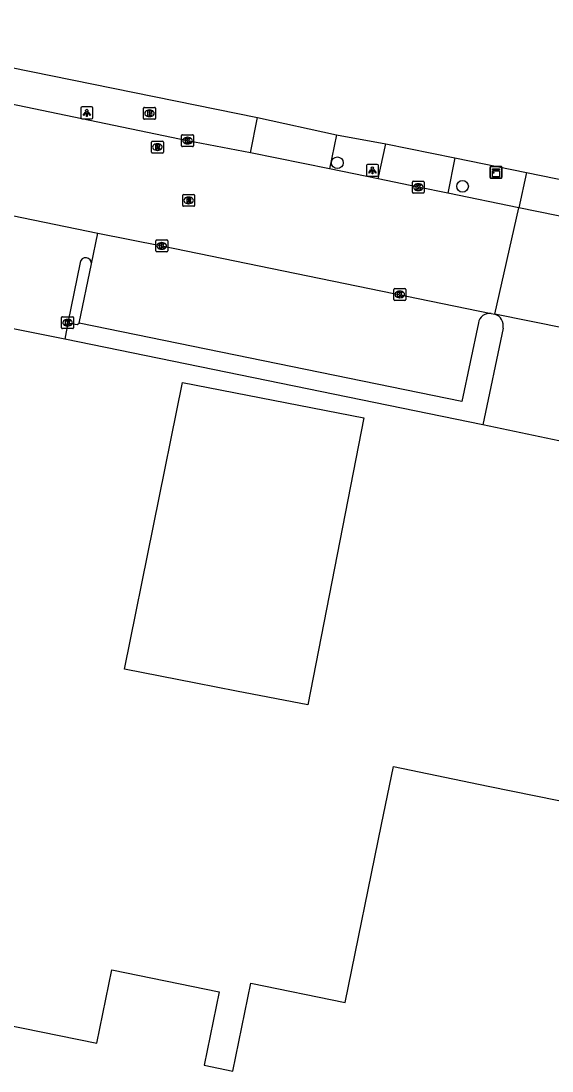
# Model space of a CAD drawing. Extents: x 157692 to 159670, y 381454 to 383289.
# Drawn here: x 158845.7 to 158890.3, y 382205 to 382293.3 of the extents above; entities that cross this region are included whole.
import ezdxf

# ---------------------------------------------------------------- set-up
doc = ezdxf.new("R2010")
doc.units = 0
for name, color, linetype in [('IMGEO_Boom', 7, 'Continuous'), ('IMGEO_Brandkraan', 7, 'Continuous'), ('IMGEO_Kast', 7, 'Continuous'), ('IMGEO_Kolk', 7, 'Continuous'), ('IMGEO_Lichtpunt', 7, 'Continuous'), ('IMGEO_Pand', 7, 'Continuous'), ('IMGEO_Parkeervlak_open', 7, 'Continuous'), ('IMGEO_Rijbaan_lokaal_open', 7, 'Continuous'), ('IMGEO_Rioolput', 7, 'Continuous'), ('IMGEO_Voetpad_open', 7, 'Continuous')]:
    doc.layers.add(name, color=color, linetype=linetype)

msp = doc.modelspace()

# ---------------------------------------------------------------- linework, layer by layer
at = {"layer": 'IMGEO_Boom'}
for centre in [(158872.265, 382281.363), (158882.784, 382279.381)]:
    msp.add_circle(centre, 0.489, dxfattribs=at)
at = {"layer": 'IMGEO_Brandkraan'}
for p, q in [((158856.054, 382286.02), (158856.906, 382286.02)), ((158855.979, 382285.094), (158855.979, 382285.946)), ((158856.49, 382285.24), (158856.465, 382285.24)), ((158856.467, 382285.8), (158856.492, 382285.8)), ((158856.98, 382285.946), (158856.98, 382285.094)), ((158856.906, 382285.02), (158856.054, 382285.02))]:
    msp.add_line(p, q, dxfattribs=at)
for points in [[(158856.054, 382286.02), (158856.906, 382286.02)], [(158855.979, 382285.094), (158855.979, 382285.946)], [(158856.327, 382285.72), (158856.327, 382285.32), (158856.54, 382285.32)], [(158856.558, 382285.72), (158856.327, 382285.72)], [(158856.506, 382285.639), (158856.452, 382285.639), (158856.452, 382285.563)], [(158856.452, 382285.563), (158856.505, 382285.563)], [(158856.514, 382285.487), (158856.452, 382285.487), (158856.452, 382285.406)], [(158856.452, 382285.406), (158856.514, 382285.406)], [(158856.98, 382285.946), (158856.98, 382285.094)], [(158856.906, 382285.02), (158856.054, 382285.02)]]:
    msp.add_lwpolyline(points, dxfattribs=at)
for centre, radius, start, end in [((158856.056, 382285.944), 0.0765, 91.55205, 178.44795), ((158856.056, 382285.944), 0.0765, 91.55205, 178.44795), ((158856.904, 382285.944), 0.0765, 1.55205, 88.44795), ((158856.904, 382285.944), 0.0765, 1.55205, 88.44795), ((158856.507, 382285.601), 0.0379, 267.82845, 90.93552), ((158856.515, 382285.446), 0.0404, 269.87594, 90.50774), ((158856.546, 382285.571), 0.251, 268.66757, 293.53466), ((158856.562, 382285.575), 0.145, 59.4692, 91.53667), ((158856.587, 382285.622), 0.0922, 285.51372, 58.15012), ((158856.592, 382285.43), 0.105, 301.31148, 78.98903), ((158856.056, 382285.096), 0.0765, 181.55205, 268.44795), ((158856.056, 382285.096), 0.0765, 181.55205, 268.44795), ((158856.904, 382285.096), 0.0765, 271.55205, 358.44795), ((158856.904, 382285.096), 0.0765, 271.55205, 358.44795)]:
    msp.add_arc(centre, radius, start, end, dxfattribs=at)
for centre, major_axis, ratio, start_param, end_param in [((158856.466, 382285.52), (-0.387, 0.002), 0.722429, 4.712389, 7.853982), ((158856.491, 382285.52), (-0.39, 0.002), 0.717154, 1.570796, 4.712389)]:
    msp.add_ellipse(centre, major_axis=major_axis, ratio=ratio, start_param=start_param, end_param=end_param, dxfattribs=at)
at = {"layer": 'IMGEO_Kast'}
for p, q in [((158885.096, 382280.132), (158885.096, 382280.973)), ((158885.096, 382280.973), (158885.096, 382280.132)), ((158885.171, 382281.057), (158886.012, 382281.057)), ((158886.012, 382281.057), (158885.171, 382281.057)), ((158886.096, 382280.982), (158886.096, 382280.141)), ((158886.096, 382280.141), (158886.096, 382280.982)), ((158886.021, 382280.057), (158885.18, 382280.057)), ((158885.18, 382280.057), (158886.021, 382280.057))]:
    msp.add_line(p, q, dxfattribs=at)
for points in [[(158885.291, 382280.847), (158885.891, 382280.847), (158885.891, 382280.762), (158885.291, 382280.762), (158885.291, 382280.847)], [(158885.291, 382280.672), (158885.891, 382280.672), (158885.891, 382280.183), (158885.291, 382280.183), (158885.291, 382280.672)]]:
    msp.add_lwpolyline(points, dxfattribs=at)
msp.add_circle((158885.375, 382280.521), 0.0377, dxfattribs=at)
for centre, start, end in [((158885.174, 382280.979), 92.4484, 184.28452), ((158885.174, 382280.979), 92.4484, 184.28452), ((158886.018, 382280.979), 2.4484, 94.28452), ((158886.018, 382280.979), 2.4484, 94.28452), ((158885.174, 382280.135), 182.4484, 274.28452), ((158885.174, 382280.135), 182.4484, 274.28452), ((158886.018, 382280.135), 272.4484, 4.28452), ((158886.018, 382280.135), 272.4484, 4.28452)]:
    msp.add_arc(centre, 0.0779, start, end, dxfattribs=at)
at = {"layer": 'IMGEO_Kolk'}
for p, q in [((158859.18, 382282.796), (158859.18, 382283.648)), ((158859.255, 382283.722), (158860.107, 382283.722)), ((158859.668, 382283.502), (158859.693, 382283.502)), ((158860.181, 382283.648), (158860.181, 382282.796)), ((158860.107, 382282.722), (158859.255, 382282.722)), ((158859.691, 382282.942), (158859.666, 382282.942)), ((158878.642, 382279.81), (158879.494, 382279.81)), ((158878.567, 382278.884), (158878.567, 382279.736)), ((158879.078, 382279.03), (158879.053, 382279.03)), ((158879.055, 382279.59), (158879.08, 382279.59)), ((158879.568, 382279.736), (158879.568, 382278.884)), ((158879.494, 382278.81), (158878.642, 382278.81)), ((158857.008, 382273.946), (158857.008, 382274.798)), ((158857.083, 382274.872), (158857.935, 382274.872)), ((158857.496, 382274.652), (158857.521, 382274.652)), ((158858.009, 382274.798), (158858.009, 382273.946)), ((158857.935, 382273.872), (158857.083, 382273.872)), ((158857.519, 382274.092), (158857.494, 382274.092)), ((158877.012, 382269.864), (158877.012, 382270.716)), ((158877.087, 382270.79), (158877.939, 382270.79)), ((158877.5, 382270.57), (158877.525, 382270.57)), ((158878.013, 382270.716), (158878.013, 382269.864)), ((158877.939, 382269.79), (158877.087, 382269.79)), ((158877.523, 382270.01), (158877.498, 382270.01)), ((158849.1, 382267.49), (158849.1, 382268.342)), ((158849.175, 382268.416), (158850.027, 382268.416)), ((158850.101, 382268.342), (158850.101, 382267.49)), ((158849.611, 382267.636), (158849.586, 382267.636)), ((158849.588, 382268.196), (158849.613, 382268.196)), ((158850.027, 382267.416), (158849.175, 382267.416))]:
    msp.add_line(p, q, dxfattribs=at)
for points in [[(158859.18, 382282.796), (158859.18, 382283.648)], [(158859.255, 382283.722), (158860.107, 382283.722)], [(158859.501, 382283.422), (158859.624, 382283.422), (158859.624, 382283.271), (158859.754, 382283.422), (158859.918, 382283.422), (158859.772, 382283.271), (158859.925, 382283.022), (158859.773, 382283.022), (158859.688, 382283.186), (158859.624, 382283.119), (158859.624, 382283.022), (158859.501, 382283.022), (158859.501, 382283.422)], [(158860.181, 382283.648), (158860.181, 382282.796)], [(158860.107, 382282.722), (158859.255, 382282.722)], [(158878.642, 382279.81), (158879.494, 382279.81)], [(158878.567, 382278.884), (158878.567, 382279.736)], [(158878.888, 382279.51), (158879.011, 382279.51), (158879.011, 382279.359), (158879.141, 382279.51), (158879.305, 382279.51), (158879.159, 382279.359), (158879.312, 382279.11), (158879.16, 382279.11), (158879.075, 382279.274), (158879.011, 382279.207), (158879.011, 382279.11), (158878.888, 382279.11), (158878.888, 382279.51)], [(158879.568, 382279.736), (158879.568, 382278.884)], [(158879.494, 382278.81), (158878.642, 382278.81)], [(158857.008, 382273.946), (158857.008, 382274.798)], [(158857.083, 382274.872), (158857.935, 382274.872)], [(158857.329, 382274.572), (158857.452, 382274.572), (158857.452, 382274.421), (158857.582, 382274.572), (158857.746, 382274.572), (158857.6, 382274.421), (158857.753, 382274.172), (158857.601, 382274.172), (158857.516, 382274.336), (158857.452, 382274.269), (158857.452, 382274.172), (158857.329, 382274.172), (158857.329, 382274.572)], [(158858.009, 382274.798), (158858.009, 382273.946)], [(158857.935, 382273.872), (158857.083, 382273.872)], [(158877.012, 382269.864), (158877.012, 382270.716)], [(158877.087, 382270.79), (158877.939, 382270.79)], [(158877.333, 382270.49), (158877.456, 382270.49), (158877.456, 382270.339), (158877.586, 382270.49), (158877.75, 382270.49), (158877.604, 382270.339), (158877.757, 382270.09), (158877.605, 382270.09), (158877.52, 382270.254), (158877.456, 382270.187), (158877.456, 382270.09), (158877.333, 382270.09), (158877.333, 382270.49)], [(158878.013, 382270.716), (158878.013, 382269.864)], [(158877.939, 382269.79), (158877.087, 382269.79)], [(158849.1, 382267.49), (158849.1, 382268.342)], [(158849.175, 382268.416), (158850.027, 382268.416)], [(158850.101, 382268.342), (158850.101, 382267.49)], [(158849.421, 382268.116), (158849.544, 382268.116), (158849.544, 382267.965), (158849.674, 382268.116), (158849.838, 382268.116), (158849.692, 382267.965), (158849.845, 382267.716), (158849.693, 382267.716), (158849.608, 382267.88), (158849.544, 382267.813), (158849.544, 382267.716), (158849.421, 382267.716), (158849.421, 382268.116)], [(158850.027, 382267.416), (158849.175, 382267.416)]]:
    msp.add_lwpolyline(points, dxfattribs=at)
for centre, start, end in [((158859.257, 382283.646), 91.55205, 178.44795), ((158859.257, 382283.646), 91.55205, 178.44795), ((158860.105, 382283.646), 1.55205, 88.44795), ((158860.105, 382283.646), 1.55205, 88.44795), ((158859.257, 382282.798), 181.55205, 268.44795), ((158859.257, 382282.798), 181.55205, 268.44795), ((158860.105, 382282.798), 271.55205, 358.44795), ((158860.105, 382282.798), 271.55205, 358.44795), ((158878.644, 382279.734), 91.55205, 178.44795), ((158878.644, 382279.734), 91.55205, 178.44795), ((158879.492, 382279.734), 1.55205, 88.44795), ((158879.492, 382279.734), 1.55205, 88.44795), ((158878.644, 382278.886), 181.55205, 268.44795), ((158878.644, 382278.886), 181.55205, 268.44795), ((158879.492, 382278.886), 271.55205, 358.44795), ((158879.492, 382278.886), 271.55205, 358.44795), ((158857.085, 382274.796), 91.55205, 178.44795), ((158857.085, 382274.796), 91.55205, 178.44795), ((158857.933, 382274.796), 1.55205, 88.44795), ((158857.933, 382274.796), 1.55205, 88.44795), ((158857.085, 382273.948), 181.55205, 268.44795), ((158857.085, 382273.948), 181.55205, 268.44795), ((158857.933, 382273.948), 271.55205, 358.44795), ((158857.933, 382273.948), 271.55205, 358.44795), ((158877.089, 382270.714), 91.55205, 178.44795), ((158877.089, 382270.714), 91.55205, 178.44795), ((158877.937, 382270.714), 1.55205, 88.44795), ((158877.937, 382270.714), 1.55205, 88.44795), ((158877.089, 382269.866), 181.55205, 268.44795), ((158877.089, 382269.866), 181.55205, 268.44795), ((158877.937, 382269.866), 271.55205, 358.44795), ((158877.937, 382269.866), 271.55205, 358.44795), ((158849.177, 382268.34), 91.55205, 178.44795), ((158849.177, 382268.34), 91.55205, 178.44795), ((158850.025, 382268.34), 1.55205, 88.44795), ((158850.025, 382268.34), 1.55205, 88.44795), ((158849.177, 382267.492), 181.55205, 268.44795), ((158849.177, 382267.492), 181.55205, 268.44795), ((158850.025, 382267.492), 271.55205, 358.44795), ((158850.025, 382267.492), 271.55205, 358.44795)]:
    msp.add_arc(centre, 0.0765, start, end, dxfattribs=at)
for centre, major_axis, ratio, start_param, end_param in [((158859.667, 382283.222), (-0.387, 0.002), 0.722429, 4.712389, 7.853982), ((158859.692, 382283.222), (-0.39, 0.002), 0.717154, 1.570796, 4.712389), ((158879.054, 382279.31), (-0.387, 0.002), 0.722429, 4.712389, 7.853982), ((158879.079, 382279.31), (-0.39, 0.002), 0.717154, 1.570796, 4.712389), ((158857.495, 382274.372), (-0.387, 0.002), 0.722429, 4.712389, 7.853982), ((158857.52, 382274.372), (-0.39, 0.002), 0.717154, 1.570796, 4.712389), ((158877.499, 382270.29), (-0.387, 0.002), 0.722429, 4.712389, 7.853982), ((158877.524, 382270.29), (-0.39, 0.002), 0.717154, 1.570796, 4.712389), ((158849.587, 382267.916), (-0.387, 0.002), 0.722429, 4.712389, 7.853982), ((158849.612, 382267.916), (-0.39, 0.002), 0.717154, 1.570796, 4.712389)]:
    msp.add_ellipse(centre, major_axis=major_axis, ratio=ratio, start_param=start_param, end_param=end_param, dxfattribs=at)
at = {"layer": 'IMGEO_Lichtpunt'}
for p, q in [((158851.618, 382286.054), (158850.81, 382286.054)), ((158851.618, 382286.054), (158850.81, 382286.054)), ((158850.716, 382285.959), (158850.716, 382285.152)), ((158850.716, 382285.959), (158850.716, 382285.152)), ((158851.712, 382285.152), (158851.712, 382285.959)), ((158851.712, 382285.152), (158851.712, 382285.959)), ((158850.81, 382285.058), (158851.618, 382285.058)), ((158850.81, 382285.058), (158851.618, 382285.058)), ((158874.719, 382281.124), (158874.719, 382280.317)), ((158874.719, 382281.124), (158874.719, 382280.317)), ((158875.621, 382281.219), (158874.813, 382281.219)), ((158875.621, 382281.219), (158874.813, 382281.219)), ((158875.715, 382280.317), (158875.715, 382281.124)), ((158875.715, 382280.317), (158875.715, 382281.124)), ((158874.813, 382280.223), (158875.621, 382280.223)), ((158874.813, 382280.223), (158875.621, 382280.223))]:
    msp.add_line(p, q, dxfattribs=at)
for points in [[(158851.09, 382285.623), (158851.129, 382285.595), (158850.941, 382285.333), (158850.903, 382285.36), (158851.09, 382285.623)], [(158851.192, 382285.575), (158851.239, 382285.575), (158851.239, 382285.253), (158851.192, 382285.253), (158851.192, 382285.575)], [(158851.302, 382285.595), (158851.34, 382285.622), (158851.527, 382285.36), (158851.488, 382285.332), (158851.302, 382285.595)], [(158875.093, 382280.788), (158875.132, 382280.76), (158874.944, 382280.498), (158874.906, 382280.525), (158875.093, 382280.788)], [(158875.195, 382280.74), (158875.242, 382280.74), (158875.242, 382280.418), (158875.195, 382280.418), (158875.195, 382280.74)], [(158875.305, 382280.76), (158875.343, 382280.787), (158875.53, 382280.525), (158875.491, 382280.497), (158875.305, 382280.76)]]:
    msp.add_lwpolyline(points, dxfattribs=at)
for centre in [(158851.215, 382285.757), (158875.218, 382280.922)]:
    msp.add_circle(centre, 0.0994, dxfattribs=at)
for centre, start, end in [((158850.81, 382285.959), 90, 180), ((158850.81, 382285.959), 90, 180), ((158851.618, 382285.959), 0, 90), ((158851.618, 382285.959), 0, 90), ((158850.81, 382285.152), 180, 270), ((158850.81, 382285.152), 180, 270), ((158851.618, 382285.152), 270, 0), ((158851.618, 382285.152), 270, 360), ((158874.813, 382281.124), 90, 180), ((158874.813, 382281.124), 90, 180), ((158875.621, 382281.124), 0, 90), ((158875.621, 382281.124), 0, 90), ((158874.813, 382280.317), 180, 270), ((158874.813, 382280.317), 180, 270), ((158875.621, 382280.317), 270, 0), ((158875.621, 382280.317), 270, 360)]:
    msp.add_arc(centre, 0.0946, start, end, dxfattribs=at)
at = {"layer": 'IMGEO_Pand'}
for points in [[(158859.265, 382262.892), (158874.499, 382259.928), (158869.799, 382235.774), (158863.792, 382236.943), (158860.368, 382237.609), (158854.39, 382238.772), (158859.265, 382262.892)], [(158844.223, 382208.94), (158852.051, 382207.335), (158853.313, 382213.488), (158862.346, 382211.636), (158861.085, 382205.483), (158863.475, 382204.993), (158864.987, 382212.384), (158872.923, 382210.762), (158875.982, 382225.713), (158876.983, 382230.611), (158884.938, 382228.955), (158892.817, 382227.34)]]:
    msp.add_lwpolyline(points, dxfattribs=at)
at = {"layer": 'IMGEO_Parkeervlak_open'}
msp.add_lwpolyline([(158850.582, 382267.867), (158851.612, 382272.861)], dxfattribs=at)
at = {"layer": 'IMGEO_Rijbaan_lokaal_open'}
for points in [[(158864.974, 382282.191), (158859.681, 382283.22), (158840.554, 382287.183), (158825.094, 382290.327)], [(158871.601, 382280.844), (158864.974, 382282.191)], [(158875.708, 382280.006), (158871.601, 382280.844)], [(158881.546, 382278.809), (158879.068, 382279.311), (158875.708, 382280.006)], [(158887.523, 382277.583), (158881.546, 382278.809)], [(158885.487, 382268.627), (158887.523, 382277.583)], [(158987.436, 382257.113), (158953.856, 382263.893), (158917.195, 382271.505), (158898.672, 382275.307), (158887.523, 382277.583)], [(158844.942, 382276.94), (158852.145, 382275.448)], [(158852.145, 382275.448), (158857.509, 382274.37), (158885.195, 382268.684)], [(158885.195, 382268.684), (158885.487, 382268.627)], [(158894.522, 382266.807), (158885.487, 382268.627)]]:
    msp.add_lwpolyline(points, dxfattribs=at)
at = {"layer": 'IMGEO_Rioolput'}
for p, q in [((158856.643, 382282.256), (158856.643, 382283.108)), ((158856.718, 382283.182), (158857.57, 382283.182)), ((158857.131, 382282.962), (158857.156, 382282.962)), ((158857.644, 382283.108), (158857.644, 382282.256)), ((158857.57, 382282.182), (158856.718, 382282.182)), ((158857.154, 382282.402), (158857.129, 382282.402)), ((158859.272, 382277.775), (158859.272, 382278.627)), ((158859.347, 382278.701), (158860.199, 382278.701)), ((158859.76, 382278.481), (158859.785, 382278.481)), ((158860.273, 382278.627), (158860.273, 382277.775)), ((158860.199, 382277.701), (158859.347, 382277.701)), ((158859.783, 382277.921), (158859.758, 382277.921))]:
    msp.add_line(p, q, dxfattribs=at)
for points in [[(158856.643, 382282.256), (158856.643, 382283.108)], [(158856.718, 382283.182), (158857.57, 382283.182)], [(158857.232, 382282.88), (158856.98, 382282.882), (158856.98, 382282.482)], [(158856.98, 382282.482), (158857.104, 382282.482), (158857.104, 382282.644), (158857.115, 382282.644)], [(158857.158, 382282.801), (158857.104, 382282.801), (158857.104, 382282.72)], [(158857.104, 382282.72), (158857.156, 382282.72)], [(158857.162, 382282.615), (158857.233, 382282.482), (158857.373, 382282.482), (158857.308, 382282.608)], [(158857.644, 382283.108), (158857.644, 382282.256)], [(158857.57, 382282.182), (158856.718, 382282.182)], [(158859.272, 382277.775), (158859.272, 382278.627)], [(158859.347, 382278.701), (158860.199, 382278.701)], [(158859.861, 382278.399), (158859.609, 382278.401), (158859.609, 382278.001)], [(158859.609, 382278.001), (158859.733, 382278.001), (158859.733, 382278.163), (158859.744, 382278.163)], [(158859.787, 382278.32), (158859.733, 382278.32), (158859.733, 382278.239)], [(158859.733, 382278.239), (158859.785, 382278.239)], [(158859.791, 382278.134), (158859.862, 382278.001), (158860.002, 382278.001), (158859.937, 382278.127)], [(158860.273, 382278.627), (158860.273, 382277.775)], [(158860.199, 382277.701), (158859.347, 382277.701)]]:
    msp.add_lwpolyline(points, dxfattribs=at)
for centre, radius, start, end in [((158856.72, 382283.106), 0.0765, 91.55205, 178.44795), ((158856.72, 382283.106), 0.0765, 91.55205, 178.44795), ((158857.114, 382282.591), 0.0533, 26.02933, 88.69889), ((158857.14, 382282.909), 0.19, 274.7715, 282.96867), ((158857.164, 382282.705), 0.0964, 77.00612, 93.18647), ((158857.178, 382282.762), 0.0378, 276.66336, 79.67722), ((158857.231, 382282.77), 0.109, 350.36119, 89.41601), ((158857.229, 382282.77), 0.112, 277.58423, 350.98172), ((158857.213, 382282.555), 0.108, 29.51342, 73.79051), ((158857.568, 382283.106), 0.0765, 1.55205, 88.44795), ((158857.568, 382283.106), 0.0765, 1.55205, 88.44795), ((158856.72, 382282.258), 0.0765, 181.55205, 268.44795), ((158856.72, 382282.258), 0.0765, 181.55205, 268.44795), ((158857.568, 382282.258), 0.0765, 271.55205, 358.44795), ((158857.568, 382282.258), 0.0765, 271.55205, 358.44795), ((158859.349, 382278.625), 0.0765, 91.55205, 178.44795), ((158859.349, 382278.625), 0.0765, 91.55205, 178.44795), ((158859.743, 382278.11), 0.0533, 26.02933, 88.69889), ((158859.769, 382278.428), 0.19, 274.7715, 282.96867), ((158859.793, 382278.224), 0.0964, 77.00612, 93.18647), ((158859.807, 382278.281), 0.0378, 276.66336, 79.67722), ((158859.86, 382278.289), 0.109, 350.36119, 89.41601), ((158859.858, 382278.289), 0.112, 277.58423, 350.98172), ((158859.842, 382278.074), 0.108, 29.51342, 73.79051), ((158860.197, 382278.625), 0.0765, 1.55205, 88.44795), ((158860.197, 382278.625), 0.0765, 1.55205, 88.44795), ((158859.349, 382277.777), 0.0765, 181.55205, 268.44795), ((158859.349, 382277.777), 0.0765, 181.55205, 268.44795), ((158860.197, 382277.777), 0.0765, 271.55205, 358.44795), ((158860.197, 382277.777), 0.0765, 271.55205, 358.44795)]:
    msp.add_arc(centre, radius, start, end, dxfattribs=at)
for centre, major_axis, ratio, start_param, end_param in [((158857.13, 382282.682), (-0.387, 0.002), 0.722429, 4.712389, 7.853982), ((158857.155, 382282.682), (-0.39, 0.002), 0.717154, 1.570796, 4.712389), ((158859.759, 382278.201), (-0.387, 0.002), 0.722429, 4.712389, 7.853982), ((158859.784, 382278.201), (-0.39, 0.002), 0.717154, 1.570796, 4.712389)]:
    msp.add_ellipse(centre, major_axis=major_axis, ratio=ratio, start_param=start_param, end_param=end_param, dxfattribs=at)
at = {"layer": 'IMGEO_Voetpad_open'}
for points in [[(158825.695, 382293.283), (158865.561, 382285.172)], [(158864.974, 382282.191), (158865.561, 382285.172)], [(158865.561, 382285.172), (158872.186, 382283.72)], [(158872.186, 382283.72), (158871.601, 382280.844)], [(158872.186, 382283.72), (158876.329, 382282.962)], [(158875.708, 382280.006), (158876.329, 382282.962)], [(158876.329, 382282.962), (158882.131, 382281.773)], [(158882.131, 382281.773), (158881.546, 382278.809)], [(158882.131, 382281.773), (158888.158, 382280.537)], [(158888.158, 382280.537), (158887.523, 382277.583)], [(158888.158, 382280.537), (158988.039, 382260.114)], [(158851.612, 382272.861), (158852.145, 382275.448)], [(158850.654, 382272.966), (158849.63, 382267.906)], [(158849.36, 382266.519), (158843.049, 382267.8)], [(158849.63, 382267.906), (158849.36, 382266.519)], [(158849.63, 382267.906), (158850.405, 382267.749), (158850.582, 382267.867)], [(158884.123, 382267.898), (158882.724, 382261.3), (158850.582, 382267.867)], [(158886.186, 382267.448), (158884.49, 382259.326)], [(158884.49, 382259.326), (158849.36, 382266.519)], [(158891.416, 382257.855), (158884.49, 382259.326)]]:
    msp.add_lwpolyline(points, dxfattribs=at)
for centre, radius, start, end in [((158851.132, 382272.902), 0.482, 355.14055, 172.34976), ((158885.047, 382267.761), 0.934, 80.90881, 171.5896), ((158885.209, 382267.666), 1.001, 347.44109, 73.88422)]:
    msp.add_arc(centre, radius, start, end, dxfattribs=at)

doc.saveas('drawing.dxf')
